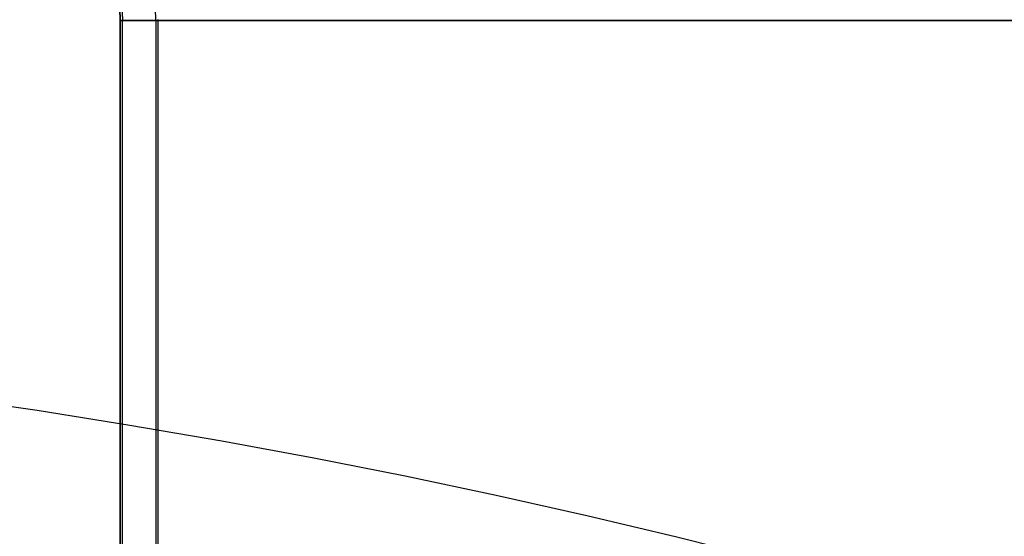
# Model space of a CAD drawing. Header units: millimetres. Extents: x 0 to 297, y 0 to 210.
# Tile 446 of 499: x 242.111 to 242.658, y 158.744 to 159.031. Entities that reach past the tile are written whole.
import ezdxf

# ---------------------------------------------------------------- set-up
doc = ezdxf.new("R2010")
doc.units = ezdxf.units.MM
doc.header["$LTSCALE"] = 16.335
doc.layers.get('0').update_dxf_attribs({"linetype": 'CONTINUOUS'})
for name, color, linetype in [('AXES_REF', 7, 'CONTINUOUS'), ('INTFCLR_1', 7, 'CONTINUOUS'), ('INTFCLR_72935', 7, 'CONTINUOUS')]:
    doc.layers.add(name, color=color, linetype=linetype)

msp = doc.modelspace()

# ---------------------------------------------------------------- linework, layer by layer
at = {"color": 7, "linetype": 'Continuous'}
for radius in [6.78708, 6.7865, 6.74304]:
    msp.add_circle((241.48891, 154.71146), radius, dxfattribs=at)
for radius, start, end in [(6.72, 278.277129, 261.722871), (6.874, 113.082692, 346.830891)]:
    msp.add_arc((241.48891, 154.71146), radius, start, end, dxfattribs=at)
at = {"layer": 'AXES_REF', "color": 9, "linetype": 'Continuous'}
msp.add_circle((241.48891, 154.71146), 4.15, dxfattribs=at)
msp.add_arc((241.48891, 154.71146), 6.19116, 94.411812, 85.588188, dxfattribs=at)
at = {"layer": 'INTFCLR_1', "color": 6, "linetype": 'Continuous'}
for p, q in [((242.13069, 159.98135), (242.16702, 159.03045)), ((242.13192, 159.98142), (242.16825, 159.03048)), ((242.18679, 159.03083), (242.17006, 159.46865)), ((242.16702, 157.16145), (242.16702, 159.03045)), ((242.93919, 159.03045), (242.16702, 159.03045)), ((242.16825, 157.16145), (242.16825, 159.03047)), ((242.18679, 159.03084), (242.18679, 158.63314)), ((242.18802, 158.63314), (242.18802, 159.03086))]:
    msp.add_line(p, q, dxfattribs=at)
at = {"layer": 'INTFCLR_72935', "color": 6, "linetype": 'Continuous'}
for p, q in [((242.16702, 159.03045), (242.13069, 159.98135)), ((242.13192, 159.98138), (242.16825, 159.03047)), ((242.16702, 159.03045), (242.16702, 157.16145)), ((242.16702, 159.03045), (242.93919, 159.03045)), ((242.16825, 157.16145), (242.16825, 159.03048)), ((242.18679, 159.03083), (242.18679, 158.62984)), ((242.18802, 158.63109), (242.18802, 159.03086))]:
    msp.add_line(p, q, dxfattribs=at)

doc.saveas('drawing.dxf')
